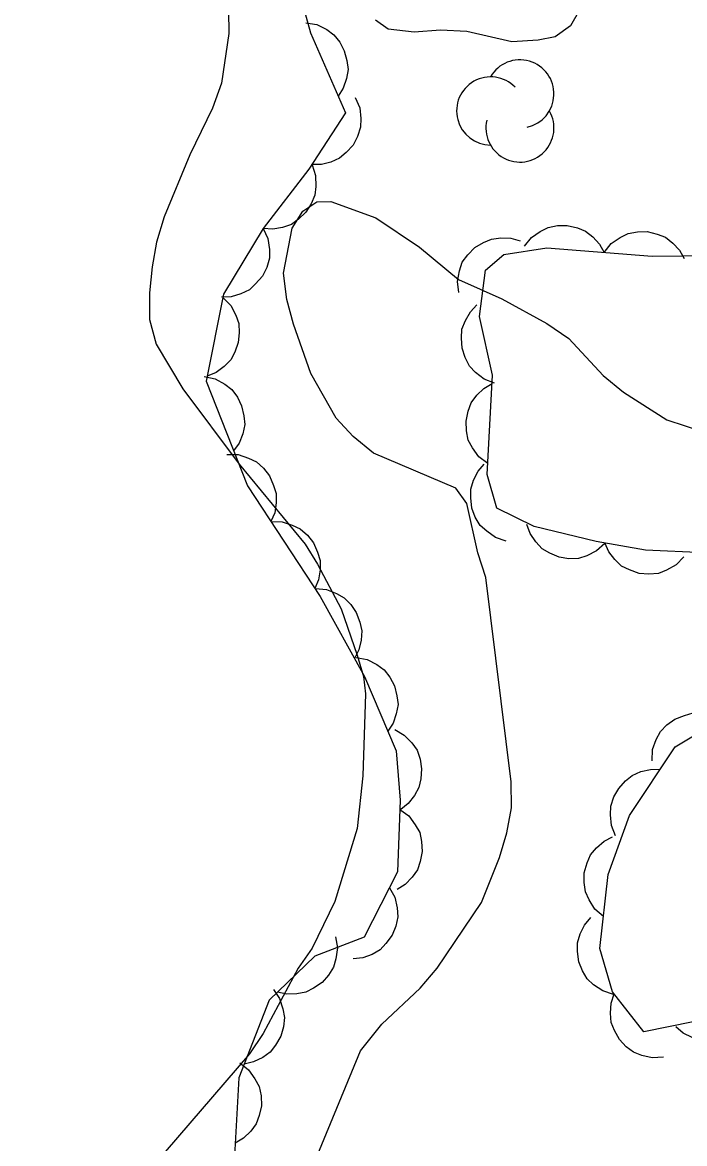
# Model space of a CAD drawing. Extents: x 282461 to 284471, y 5554090 to 5557646.
# Drawn here: x 283209.09 to 283233.92, y 5556127.44 to 5556169.46 of the extents above; entities that cross this region are included whole.
import ezdxf

# ---------------------------------------------------------------- set-up
doc = ezdxf.new("R2010")
doc.units = 0
doc.layers.add('Niveau 2', color=7, linetype='Continuous')
doc.layers.add('Niveau 44', color=7, linetype='Continuous')

msp = doc.modelspace()

# ---------------------------------------------------------------- linework, layer by layer
at = {"layer": 'Niveau 2'}
for points in [[(283230.61, 5556171.02), (283229.64, 5556169.33), (283229.07, 5556168.92), (283228.43, 5556168.79), (283227.44, 5556168.73), (283225.76, 5556169.12), (283224.77, 5556169.17), (283223.78, 5556169.1), (283222.8, 5556169.21), (283222.33, 5556169.55)], [(283216.82, 5556169.91), (283216.83, 5556169.04), (283216.56, 5556167.18), (283216.22, 5556166.25), (283215.37, 5556164.5), (283214.4, 5556162.17), (283214.12, 5556161.23), (283213.95, 5556160.3), (283213.85, 5556159.32), (283213.86, 5556158.33), (283214.1, 5556157.4), (283215.1, 5556155.73), (283217.22, 5556152.9), (283219.69, 5556149.91), (283220.16, 5556149.16), (283221.04, 5556147.48), (283221.64, 5556145.75), (283221.88, 5556144.94), (283221.95, 5556144.3), (283221.86, 5556141.22), (283221.64, 5556139.25), (283220.8, 5556136.51), (283219.95, 5556134.76), (283219.43, 5556134.01), (283218.12, 5556131.56), (283217.6, 5556130.8), (283213.98, 5556126.59)], [(283219.61, 5556125.68), (283221.77, 5556130.92), (283222.57, 5556131.91), (283224.01, 5556133.26), (283224.64, 5556134.02), (283226.3, 5556136.47), (283226.98, 5556138.16), (283227.26, 5556139.09), (283227.43, 5556140.02), (283227.42, 5556141), (283226.47, 5556148.65), (283226.17, 5556149.58), (283225.75, 5556151.43), (283225.34, 5556152), (283222.25, 5556153.31), (283221.49, 5556153.94), (283220.85, 5556154.63), (283219.9, 5556156.3), (283219.25, 5556158.15), (283219, 5556159.08), (283218.88, 5556160.06), (283219.21, 5556161.75), (283219.61, 5556162.39), (283220.13, 5556162.74), (283220.65, 5556162.75), (283222.34, 5556162.13), (283223.98, 5556161.04), (283225.44, 5556159.83), (283227.07, 5556159.1), (283228.76, 5556158.18), (283229.58, 5556157.61), (283230.87, 5556156.23), (283231.63, 5556155.6), (283233.26, 5556154.57), (283236, 5556153.67)]]:
    msp.add_lwpolyline(points, dxfattribs=at)
at = {"layer": 'Niveau 44'}
for points in [[(283218.8, 5556173.01), (283219.89, 5556169.07), (283221.2, 5556166.07), (283219.83, 5556163.96), (283218.12, 5556161.74), (283216.63, 5556159.28), (283215.98, 5556156.02), (283217.53, 5556152.09), (283220.25, 5556147.94), (283221.92, 5556144.94), (283223.11, 5556142.16), (283223.25, 5556140.31), (283223.16, 5556137.63), (283221.91, 5556135.18), (283220.06, 5556134.46), (283218.34, 5556132.82), (283217.21, 5556129.9), (283217.02, 5556126.53), (283216.57, 5556124.9), (283214.16, 5556122.55), (283211.96, 5556122.17), (283209.63, 5556122.5), (283207.07, 5556123.05)], [(283219.72, 5556169.45), (283220.13, 5556169.38), (283220.5, 5556169.19), (283220.77, 5556169), (283220.99, 5556168.72), (283221.16, 5556168.4), (283221.26, 5556168.03), (283221.3, 5556167.7), (283221.24, 5556167.36), (283221.12, 5556167), (283220.93, 5556166.7)], [(283221.57, 5556166.65), (283221.74, 5556166.26), (283221.78, 5556165.86), (283221.77, 5556165.53), (283221.66, 5556165.19), (283221.49, 5556164.86), (283221.23, 5556164.58), (283220.98, 5556164.37), (283220.66, 5556164.22), (283220.3, 5556164.13), (283219.94, 5556164.13)], [(283219.95, 5556164.12), (283220.08, 5556163.72), (283220.09, 5556163.31), (283220.06, 5556162.98), (283219.92, 5556162.66), (283219.72, 5556162.35), (283219.44, 5556162.09), (283219.18, 5556161.89), (283218.84, 5556161.78), (283218.48, 5556161.71), (283218.12, 5556161.74)], [(283218.12, 5556161.74), (283218.29, 5556161.36), (283218.35, 5556160.95), (283218.35, 5556160.62), (283218.25, 5556160.28), (283218.09, 5556159.95), (283217.83, 5556159.66), (283217.6, 5556159.44), (283217.28, 5556159.29), (283216.92, 5556159.18), (283216.56, 5556159.16)], [(283227.92, 5556161.08), (283228.18, 5556161.4), (283228.51, 5556161.63), (283228.81, 5556161.78), (283229.15, 5556161.85), (283229.52, 5556161.85), (283229.9, 5556161.76), (283230.2, 5556161.64), (283230.48, 5556161.43), (283230.73, 5556161.15), (283230.91, 5556160.84)], [(283225.45, 5556159.34), (283225.4, 5556159.75), (283225.48, 5556160.15), (283225.58, 5556160.47), (283225.79, 5556160.75), (283226.05, 5556161.02), (283226.38, 5556161.21), (283226.68, 5556161.34), (283227.03, 5556161.39), (283227.4, 5556161.37), (283227.75, 5556161.27)], [(283230.91, 5556160.84), (283231.17, 5556161.17), (283231.51, 5556161.4), (283231.8, 5556161.55), (283232.15, 5556161.61), (283232.52, 5556161.62), (283232.89, 5556161.52), (283233.2, 5556161.41), (283233.48, 5556161.19), (283233.73, 5556160.92), (283233.91, 5556160.61)], [(283234.67, 5556149.58), (283232.46, 5556149.68), (283230.6, 5556150.01), (283228.28, 5556150.57), (283226.88, 5556151.25), (283226.52, 5556152.52), (283226.72, 5556156.24), (283226.23, 5556158.44), (283226.45, 5556160.18), (283227.14, 5556160.76), (283228.76, 5556161.01), (283232.71, 5556160.7), (283235.03, 5556160.72)], [(283216.6, 5556159.15), (283216.9, 5556158.85), (283217.09, 5556158.49), (283217.2, 5556158.18), (283217.22, 5556157.83), (283217.18, 5556157.46), (283217.05, 5556157.1), (283216.9, 5556156.81), (283216.65, 5556156.56), (283216.35, 5556156.34), (283216.02, 5556156.2)], [(283226.79, 5556155.94), (283226.4, 5556156.09), (283226.08, 5556156.34), (283225.85, 5556156.58), (283225.69, 5556156.9), (283225.58, 5556157.25), (283225.56, 5556157.63), (283225.57, 5556157.96), (283225.7, 5556158.29), (283225.89, 5556158.61), (283226.13, 5556158.87)], [(283215.91, 5556156.19), (283216.32, 5556156.1), (283216.68, 5556155.9), (283216.94, 5556155.7), (283217.15, 5556155.42), (283217.31, 5556155.09), (283217.39, 5556154.71), (283217.43, 5556154.39), (283217.35, 5556154.04), (283217.22, 5556153.69), (283217.01, 5556153.4)], [(283226.54, 5556152.93), (283226.21, 5556153.18), (283225.97, 5556153.51), (283225.81, 5556153.8), (283225.74, 5556154.15), (283225.73, 5556154.52), (283225.81, 5556154.89), (283225.92, 5556155.2), (283226.13, 5556155.49), (283226.39, 5556155.74), (283226.7, 5556155.93)], [(283216.76, 5556153.26), (283217.18, 5556153.26), (283217.57, 5556153.13), (283217.87, 5556152.99), (283218.13, 5556152.76), (283218.36, 5556152.47), (283218.51, 5556152.11), (283218.61, 5556151.8), (283218.61, 5556151.45), (283218.55, 5556151.08), (283218.41, 5556150.75)], [(283227.23, 5556150.02), (283226.83, 5556150.15), (283226.5, 5556150.39), (283226.25, 5556150.61), (283226.07, 5556150.92), (283225.94, 5556151.26), (283225.9, 5556151.64), (283225.9, 5556151.97), (283226.01, 5556152.31), (283226.18, 5556152.64), (283226.41, 5556152.91)], [(283218.41, 5556150.75), (283218.83, 5556150.74), (283219.21, 5556150.62), (283219.51, 5556150.48), (283219.78, 5556150.24), (283220, 5556149.95), (283220.16, 5556149.6), (283220.26, 5556149.29), (283220.26, 5556148.94), (283220.19, 5556148.57), (283220.06, 5556148.24)], [(283230.93, 5556149.93), (283230.62, 5556149.65), (283230.25, 5556149.47), (283229.94, 5556149.37), (283229.58, 5556149.36), (283229.22, 5556149.42), (283228.87, 5556149.57), (283228.58, 5556149.73), (283228.34, 5556149.99), (283228.13, 5556150.3), (283228.01, 5556150.64)], [(283233.89, 5556149.43), (283233.6, 5556149.13), (283233.24, 5556148.93), (283232.94, 5556148.81), (283232.58, 5556148.78), (283232.22, 5556148.81), (283231.85, 5556148.94), (283231.56, 5556149.08), (283231.3, 5556149.33), (283231.08, 5556149.62), (283230.93, 5556149.95)], [(283220.08, 5556148.25), (283220.49, 5556148.21), (283220.87, 5556148.06), (283221.16, 5556147.9), (283221.4, 5556147.65), (283221.61, 5556147.34), (283221.74, 5556146.98), (283221.82, 5556146.66), (283221.79, 5556146.31), (283221.7, 5556145.95), (283221.54, 5556145.62)], [(283221.61, 5556145.66), (283222.02, 5556145.58), (283222.38, 5556145.39), (283222.65, 5556145.2), (283222.87, 5556144.92), (283223.04, 5556144.6), (283223.13, 5556144.22), (283223.18, 5556143.9), (283223.11, 5556143.55), (283222.99, 5556143.2), (283222.79, 5556142.9)], [(283234.24, 5556132), (283232.39, 5556131.63), (283231.22, 5556133.13), (283230.74, 5556134.75), (283231.06, 5556137.53), (283231.85, 5556139.74), (283233.57, 5556142.31), (283235.53, 5556143.48)], [(283232.7, 5556141.79), (283232.72, 5556142.21), (283232.86, 5556142.59), (283233.02, 5556142.88), (283233.26, 5556143.13), (283233.56, 5556143.35), (283233.92, 5556143.49), (283234.24, 5556143.58), (283234.59, 5556143.56), (283234.95, 5556143.48), (283235.28, 5556143.33)], [(283223.05, 5556142.96), (283223.41, 5556142.75), (283223.69, 5556142.46), (283223.89, 5556142.19), (283224, 5556141.85), (283224.06, 5556141.49), (283224.03, 5556141.11), (283223.96, 5556140.79), (283223.79, 5556140.48), (283223.56, 5556140.19), (283223.28, 5556139.96)], [(283231.33, 5556138.97), (283231.18, 5556139.36), (283231.14, 5556139.76), (283231.15, 5556140.09), (283231.27, 5556140.43), (283231.45, 5556140.75), (283231.71, 5556141.03), (283231.96, 5556141.24), (283232.28, 5556141.38), (283232.64, 5556141.46), (283233.01, 5556141.47)], [(283223.24, 5556139.96), (283223.58, 5556139.72), (283223.82, 5556139.39), (283223.99, 5556139.1), (283224.06, 5556138.76), (283224.08, 5556138.39), (283224.01, 5556138.01), (283223.91, 5556137.7), (283223.7, 5556137.42), (283223.44, 5556137.15), (283223.14, 5556136.96)], [(283230.88, 5556135.95), (283230.56, 5556136.23), (283230.34, 5556136.57), (283230.2, 5556136.87), (283230.15, 5556137.22), (283230.16, 5556137.59), (283230.27, 5556137.96), (283230.39, 5556138.26), (283230.62, 5556138.53), (283230.9, 5556138.77), (283231.22, 5556138.94)], [(283222.85, 5556137.03), (283223.06, 5556136.67), (283223.14, 5556136.27), (283223.17, 5556135.94), (283223.09, 5556135.59), (283222.95, 5556135.25), (283222.72, 5556134.94), (283222.5, 5556134.7), (283222.2, 5556134.53), (283221.85, 5556134.4), (283221.49, 5556134.36)], [(283231.25, 5556133.03), (283230.85, 5556133.16), (283230.51, 5556133.39), (283230.27, 5556133.61), (283230.09, 5556133.91), (283229.95, 5556134.25), (283229.9, 5556134.64), (283229.9, 5556134.96), (283230, 5556135.3), (283230.17, 5556135.63), (283230.4, 5556135.91)], [(283220.83, 5556135.19), (283220.9, 5556134.78), (283220.84, 5556134.37), (283220.76, 5556134.05), (283220.57, 5556133.75), (283220.33, 5556133.48), (283220.01, 5556133.26), (283219.72, 5556133.11), (283219.38, 5556133.05), (283219, 5556133.04), (283218.65, 5556133.12)], [(283218.5, 5556133.22), (283218.73, 5556132.88), (283218.86, 5556132.49), (283218.92, 5556132.16), (283218.88, 5556131.81), (283218.78, 5556131.46), (283218.58, 5556131.13), (283218.38, 5556130.87), (283218.1, 5556130.66), (283217.76, 5556130.5), (283217.41, 5556130.42)], [(283233.13, 5556130.68), (283232.71, 5556130.65), (283232.32, 5556130.74), (283232.01, 5556130.86), (283231.73, 5556131.07), (283231.48, 5556131.34), (283231.29, 5556131.68), (283231.17, 5556131.98), (283231.14, 5556132.33), (283231.17, 5556132.7), (283231.28, 5556133.05)], [(283236.47, 5556132.67), (283236.34, 5556132.27), (283236.11, 5556131.93), (283235.89, 5556131.68), (283235.59, 5556131.5), (283235.25, 5556131.36), (283234.87, 5556131.32), (283234.54, 5556131.31), (283234.2, 5556131.41), (283233.87, 5556131.58), (283233.59, 5556131.81)], [(283217.24, 5556130.46), (283217.57, 5556130.2), (283217.81, 5556129.87), (283217.97, 5556129.58), (283218.04, 5556129.23), (283218.05, 5556128.86), (283217.97, 5556128.49), (283217.86, 5556128.18), (283217.65, 5556127.9), (283217.38, 5556127.64), (283217.07, 5556127.46)]]:
    msp.add_lwpolyline(points, dxfattribs=at)
for centre, start, end in [((283227.745, 5556166.78), 282.2692, 149.7263), ((283226.647, 5556166.141), 44.1154, 269.804), ((283227.745, 5556165.503), 166.9369, 29.6212)]:
    msp.add_arc(centre, 1.277, start, end, dxfattribs=at)

doc.saveas('drawing.dxf')
